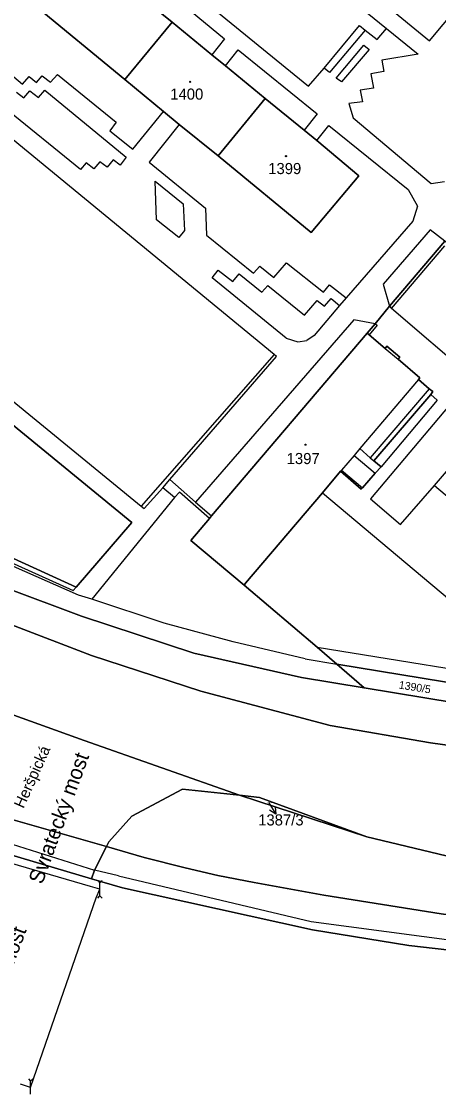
# Model space of a CAD drawing. Extents: x -598934 to -598196, y -1162208 to -1161502.
# Drawn here: x -598555.4 to -598491.5, y -1162053.5 to -1161890.3 of the extents above; entities that cross this region are included whole.
import ezdxf

# ---------------------------------------------------------------- set-up
doc = ezdxf.new("R2010")
doc.units = 0
for name, color, linetype in [('KN_CAR_KR', 7, 'Continuous'), ('KN_KULTURY', 7, 'Continuous'), ('KN_PARC_CIS_POM', 7, 'Continuous'), ('KN_PARC_CIS_POZ', 7, 'Continuous'), ('KN_PARC_CIS_STAV', 7, 'Continuous'), ('KN_PARC_PLOCHA', 7, 'Continuous'), ('KN_ULICE', 7, 'Continuous'), ('PARC_C_SIPKA', 7, 'Continuous'), ('parcely_l', 7, 'Continuous')]:
    doc.layers.add(name, color=color, linetype=linetype)

msp = doc.modelspace()

# ---------------------------------------------------------------- linework, layer by layer
at = {"layer": 'KN_CAR_KR'}
for points in [[(-598530.41, -1161862.6), (-598492.92, -1161893.29)], [(-598525.89, -1161870), (-598499.54, -1161891.44)], [(-598516.72, -1161941.32), (-598602.99, -1161870.34)], [(-598535.13, -1161880.92), (-598511.45, -1161900.25)], [(-598536.57, -1161882.87), (-598524.3, -1161892.99)], [(-598492.92, -1161893.29), (-598488.77, -1161888.33)], [(-598509.06, -1161897.51), (-598503.66, -1161890.99)], [(-598503.66, -1161890.99), (-598502.81, -1161891.67)], [(-598502.81, -1161891.67), (-598508.26, -1161898.15)], [(-598502.81, -1161891.67), (-598500.96, -1161893.09)], [(-598500.96, -1161893.09), (-598499.54, -1161891.44)], [(-598499.54, -1161891.44), (-598494.7, -1161895.38)], [(-598623.15, -1161894.09), (-598537.06, -1161964.54)], [(-598524.3, -1161892.99), (-598526.25, -1161895.47)], [(-598507.23, -1161899.01), (-598503.01, -1161893.98)], [(-598503.01, -1161893.98), (-598502.16, -1161894.62)], [(-598524.19, -1161897.14), (-598522.22, -1161894.71)], [(-598522.22, -1161894.71), (-598510.14, -1161904.5)], [(-598502.16, -1161894.62), (-598506.43, -1161899.61)], [(-598494.7, -1161895.38), (-598500.24, -1161896.27)], [(-598558.92, -1161896.88), (-598555.23, -1161899.93)], [(-598511.45, -1161900.25), (-598509.06, -1161897.51)], [(-598508.26, -1161898.15), (-598509.06, -1161897.51)], [(-598500.24, -1161896.27), (-598499.93, -1161898)], [(-598555.23, -1161899.93), (-598554.21, -1161898.78)], [(-598554.21, -1161898.78), (-598553.12, -1161899.67)], [(-598553.12, -1161899.67), (-598552.23, -1161898.65)], [(-598552.23, -1161898.65), (-598550.94, -1161899.62)], [(-598550.94, -1161899.62), (-598549.89, -1161898.47)], [(-598549.89, -1161898.47), (-598540.9, -1161905.78)], [(-598506.43, -1161899.61), (-598507.23, -1161899.01)], [(-598499.93, -1161898), (-598501.9, -1161898.35)], [(-598501.9, -1161898.35), (-598501.5, -1161900.55)], [(-598555.07, -1161902.03), (-598554.12, -1161900.96)], [(-598554.12, -1161900.96), (-598552.79, -1161901.98)], [(-598552.79, -1161901.98), (-598551.83, -1161900.86)], [(-598551.83, -1161900.86), (-598539.36, -1161911.13)], [(-598501.5, -1161900.55), (-598503.56, -1161900.85)], [(-598503.56, -1161900.85), (-598503.21, -1161902.63)], [(-598556.19, -1161901.18), (-598555.07, -1161902.03)], [(-598503.21, -1161902.63), (-598505.27, -1161902.92)], [(-598546.38, -1161912.99), (-598558.05, -1161903.51)], [(-598538.36, -1161909.88), (-598533.65, -1161904.15)], [(-598505.27, -1161902.92), (-598504.64, -1161905.11)], [(-598540.9, -1161905.78), (-598541.89, -1161907.07)], [(-598510.14, -1161904.5), (-598512.15, -1161906.98)], [(-598504.64, -1161905.11), (-598492.7, -1161915.15)], [(-598541.89, -1161907.07), (-598538.36, -1161909.88)], [(-598531.25, -1161906.1), (-598535.86, -1161911.89)], [(-598510.17, -1161908.57), (-598508.33, -1161906.25)], [(-598508.33, -1161906.25), (-598496.19, -1161916.07)], [(-598545.52, -1161911.99), (-598546.38, -1161912.99)], [(-598544.31, -1161912.9), (-598545.52, -1161911.99)], [(-598543.4, -1161911.85), (-598544.31, -1161912.9)], [(-598542.31, -1161912.66), (-598543.4, -1161911.85)], [(-598541.36, -1161911.53), (-598542.31, -1161912.66)], [(-598540.31, -1161912.33), (-598541.36, -1161911.53)], [(-598539.36, -1161911.13), (-598540.31, -1161912.33)], [(-598535.86, -1161911.89), (-598527.24, -1161918.91)], [(-598534.75, -1161920.71), (-598534.94, -1161914.78)], [(-598534.94, -1161914.78), (-598530.65, -1161918.26)], [(-598492.7, -1161915.15), (-598490.63, -1161914.83)], [(-598496.19, -1161916.07), (-598494.79, -1161918.63)], [(-598530.65, -1161918.26), (-598530.44, -1161922.33)], [(-598527.24, -1161918.91), (-598527.1, -1161923.04)], [(-598494.79, -1161918.63), (-598495.48, -1161920.93)], [(-598531.31, -1161923.41), (-598534.75, -1161920.71)], [(-598495.48, -1161920.93), (-598505.7, -1161932.66)], [(-598492.83, -1161922.22), (-598500.02, -1161930.53)], [(-598490.59, -1161923.96), (-598492.83, -1161922.22)], [(-598530.44, -1161922.33), (-598531.31, -1161923.41)], [(-598527.1, -1161923.04), (-598519.86, -1161928.87)], [(-598498.78, -1161934.27), (-598490.57, -1161924.69)], [(-598526.19, -1161929.57), (-598525.27, -1161928.39)], [(-598525.27, -1161928.39), (-598523.03, -1161930.15)], [(-598519.86, -1161928.87), (-598518.92, -1161927.81)], [(-598518.92, -1161927.81), (-598516.75, -1161929.55)], [(-598516.75, -1161929.55), (-598514.82, -1161927.27)], [(-598514.82, -1161927.27), (-598509.18, -1161931.8)], [(-598514.9, -1161938.82), (-598526.19, -1161929.57)], [(-598523.03, -1161930.15), (-598522.09, -1161928.98)], [(-598522.09, -1161928.98), (-598518.6, -1161931.8)], [(-598518.6, -1161931.8), (-598517.69, -1161930.76)], [(-598517.69, -1161930.76), (-598512.06, -1161935.28)], [(-598509.18, -1161931.8), (-598508.23, -1161930.65)], [(-598508.23, -1161930.65), (-598505.7, -1161932.66)], [(-598500.02, -1161930.53), (-598499.07, -1161933.94)], [(-598512.06, -1161935.28), (-598510.16, -1161933.03)], [(-598510.16, -1161933.03), (-598508.99, -1161933.94)], [(-598508.99, -1161933.94), (-598508.01, -1161932.75)], [(-598508.01, -1161932.75), (-598506.72, -1161933.81)], [(-598505.7, -1161932.66), (-598506.72, -1161933.81)], [(-598506.72, -1161933.81), (-598510.61, -1161938.43)], [(-598499.07, -1161933.94), (-598498.78, -1161934.27)], [(-598486.35, -1161944.91), (-598498.78, -1161934.27)], [(-598504.53, -1161935.99), (-598528.77, -1161963.92)], [(-598501.24, -1161936.61), (-598504.53, -1161935.99)], [(-598500.95, -1161936.82), (-598502.2, -1161938.3)], [(-598501.24, -1161936.61), (-598500.95, -1161936.82)], [(-598510.61, -1161938.43), (-598511.74, -1161939.19)], [(-598514.9, -1161938.82), (-598513.12, -1161939.39)], [(-598513.12, -1161939.39), (-598511.74, -1161939.19)], [(-598516.72, -1161941.32), (-598537.06, -1161964.54)], [(-598532.71, -1161960.46), (-598516.36, -1161941.65)], [(-598516.36, -1161941.65), (-598516.72, -1161941.32)], [(-598499.74, -1161940.39), (-598497.76, -1161942.05)], [(-598494.64, -1161945.13), (-598503.6, -1161955.73)], [(-598486.35, -1161944.91), (-598501.98, -1161963.39)], [(-598493.01, -1161946.55), (-598502.03, -1161957.12)], [(-598491.78, -1161948.32), (-598500.36, -1161958.51)], [(-598492.76, -1161947.42), (-598491.78, -1161948.32)], [(-598503.6, -1161955.73), (-598504.45, -1161956.76)], [(-598503.6, -1161955.73), (-598502.03, -1161957.12)], [(-598504.45, -1161956.76), (-598506.39, -1161959.04)], [(-598504.45, -1161956.76), (-598501.24, -1161959.48)], [(-598502.03, -1161957.12), (-598501.45, -1161957.6)], [(-598492.18, -1161961.37), (-598488.2, -1161956.7)], [(-598506.39, -1161959.04), (-598506.58, -1161959.19)], [(-598506.39, -1161959.04), (-598503.19, -1161961.7)], [(-598533.78, -1161961.72), (-598532.71, -1161960.46)], [(-598532.71, -1161960.46), (-598530.97, -1161962)], [(-598497.37, -1161967.35), (-598492.18, -1161961.37)], [(-598492.18, -1161961.37), (-598487.94, -1161964.96)], [(-598536.6, -1161964.9), (-598533.78, -1161961.72)], [(-598531.97, -1161963.22), (-598533.78, -1161961.72)], [(-598531.19, -1161962.37), (-598531.97, -1161963.22)], [(-598526.62, -1161966.4), (-598531.19, -1161962.37)], [(-598530.97, -1161962), (-598528.77, -1161963.92)], [(-598509.33, -1161962.47), (-598475.82, -1161990.58)], [(-598531.97, -1161963.22), (-598544.64, -1161978.76)], [(-598537.06, -1161964.54), (-598536.6, -1161964.9)], [(-598528.77, -1161963.92), (-598526.29, -1161965.99)], [(-598501.98, -1161963.39), (-598497.37, -1161967.35)], [(-598546.7, -1161978.17), (-598571.39, -1161967.31)], [(-598562.32, -1161970.77), (-598547.47, -1161977.42)], [(-598547.47, -1161977.42), (-598547.04, -1161976.92)], [(-598544.64, -1161978.76), (-598546.7, -1161978.17)], [(-598533.55, -1161982.46), (-598544.64, -1161978.76)], [(-598522.98, -1161985.29), (-598533.55, -1161982.46)], [(-598511.99, -1161987.9), (-598522.98, -1161985.29)], [(-598510.15, -1161986.13), (-598476.1, -1161991.63)], [(-598511.99, -1161987.9), (-598507.15, -1161988.69)], [(-598559.8, -1162015.33), (-598544.23, -1162020.22)], [(-598544.84, -1162022.74), (-598559.58, -1162018.44)], [(-598540.57, -1162021.09), (-598544.23, -1162020.22)], [(-598540.57, -1162021.09), (-598511.05, -1162028.07)], [(-598543.39, -1162023.16), (-598544.84, -1162022.74)], [(-598543.96, -1162024.47), (-598543.39, -1162023.16)], [(-598553.49, -1162052.03), (-598543.96, -1162024.47)], [(-598511.05, -1162028.07), (-598406.5, -1162041.96)], [(-598554, -1162053.51), (-598553.49, -1162052.03)], [(-598554, -1162053.51), (-598555.57, -1162052.97)]]:
    msp.add_lwpolyline(points, dxfattribs=at)
at = {"layer": 'KN_KULTURY'}
for p, q in [((-598543.39, -1162024.16), (-598543.39, -1162022.16)), ((-598554, -1162054.51), (-598554, -1162052.51))]:
    msp.add_line(p, q, dxfattribs=at)
for points in [[(-598543.74, -1162021.81), (-598543.39, -1162022.16), (-598543.04, -1162021.81)], [(-598543.74, -1162024.51), (-598543.39, -1162024.16), (-598543.04, -1162024.51)], [(-598554.35, -1162052.16), (-598554, -1162052.51), (-598553.65, -1162052.16)]]:
    msp.add_lwpolyline(points, dxfattribs=at)
for centre, radius in [((-598529.59, -1161899.58), 0.09), ((-598529.59, -1161899.58), 0.0398), ((-598514.9, -1161910.97), 0.09), ((-598514.9, -1161910.97), 0.0398), ((-598511.92, -1161955.12), 0.09), ((-598511.92, -1161955.12), 0.0398)]:
    msp.add_circle(centre, radius, dxfattribs=at)
at = {"layer": 'KN_PARC_PLOCHA'}
for points in [[(-598559.56, -1161882.84), (-598553.72, -1161887.6), (-598539.6, -1161899.25), (-598533.65, -1161904.15), (-598531.25, -1161906.1), (-598525.3, -1161910.94), (-598511.05, -1161922.65), (-598503.77, -1161913.96), (-598510.17, -1161908.57), (-598512.15, -1161906.98), (-598518.09, -1161902.15), (-598524.19, -1161897.14), (-598526.25, -1161895.47), (-598532.32, -1161890.45), (-598538.66, -1161885.3), (-598540.89, -1161883.48), (-598541.24, -1161883.18), (-598546.49, -1161878.88), (-598552.17, -1161874.21), (-598552.55, -1161873.8), (-598554.94, -1161871.88), (-598555.37, -1161871.55), (-598560.71, -1161867.12)], [(-598700.98, -1161920.26), (-598681.1, -1161939.74), (-598658.35, -1161959.86), (-598630.16, -1161981.32), (-598613.97, -1161991.76), (-598595.97, -1162001.6), (-598578.01, -1162010.1), (-598568.51, -1162013.74), (-598559.34, -1162017.25), (-598544.7, -1162021.54), (-598539.94, -1162022.93), (-598510.84, -1162029.39), (-598496.11, -1162031.78), (-598406.5, -1162041.96), (-598368.98, -1162046.88)], [(-598490.59, -1161923.96), (-598499.07, -1161933.94), (-598501.24, -1161936.61), (-598502.49, -1161938.05), (-598526.29, -1161965.99), (-598526.62, -1161966.4), (-598529.5, -1161969.78), (-598521.29, -1161976.61), (-598510.15, -1161986.13), (-598507.15, -1161988.69), (-598502.93, -1161992.35), (-598512.52, -1161990.77), (-598529, -1161987.03), (-598546.22, -1161981.39), (-598557.82, -1161977.02)], [(-598477.59, -1161993.55), (-598507.15, -1161988.69), (-598510.15, -1161986.13), (-598521.29, -1161976.61), (-598521.09, -1161976.34), (-598509.33, -1161962.47), (-598506.58, -1161959.19), (-598503.38, -1161961.93), (-598503.19, -1161961.7), (-598501.24, -1161959.48), (-598500.36, -1161958.51), (-598501.45, -1161957.6), (-598492.76, -1161947.42), (-598492.42, -1161947), (-598493.01, -1161946.55), (-598494.64, -1161945.13), (-598494.41, -1161944.87), (-598497.76, -1161942.05), (-598497.47, -1161941.75), (-598499.46, -1161940.05), (-598499.74, -1161940.39), (-598502.2, -1161938.3), (-598502.49, -1161938.05), (-598501.24, -1161936.61), (-598499.07, -1161933.94), (-598490.59, -1161923.96)], [(-598557.82, -1161977.02), (-598546.22, -1161981.39), (-598529, -1161987.03), (-598512.52, -1161990.77), (-598502.93, -1161992.35), (-598479.71, -1161996.17), (-598472.05, -1161997.43), (-598458.7, -1161999.42), (-598435.44, -1162003.21), (-598427.44, -1162004.06), (-598416.88, -1162003.6), (-598401.64, -1161997.46), (-598406.14, -1162000.56), (-598412.69, -1162004.16), (-598420.93, -1162007.01), (-598429.78, -1162008.15), (-598434.72, -1162008.36), (-598452.19, -1162006.44), (-598472.89, -1162003.52), (-598492.8, -1162000.75), (-598508.13, -1161998.08), (-598527.93, -1161992.85), (-598544.66, -1161987.36), (-598557.04, -1161982.63)], [(-598557.04, -1161982.63), (-598544.66, -1161987.36), (-598527.93, -1161992.85), (-598508.13, -1161998.08), (-598492.8, -1162000.75), (-598472.89, -1162003.52), (-598452.19, -1162006.44), (-598434.72, -1162008.36), (-598429.78, -1162008.15), (-598420.93, -1162007.01), (-598412.69, -1162004.16), (-598406.14, -1162000.56), (-598401.64, -1161997.46), (-598393.12, -1161991.3), (-598381.89, -1161986.93)], [(-598367.44, -1162040.02), (-598389.91, -1162036.08), (-598419.84, -1162030.88), (-598448.16, -1162025.98), (-598464.89, -1162023.11), (-598478.25, -1162020.94), (-598502.52, -1162015.12), (-598518.96, -1162009.1), (-598522.04, -1162008.77), (-598545.82, -1162000.39), (-598559.72, -1161995.4)], [(-598559.72, -1161995.4), (-598545.82, -1162000.39), (-598522.04, -1162008.77), (-598530.73, -1162007.84), (-598538.49, -1162011.97), (-598542.01, -1162015.92), (-598542.38, -1162016.63), (-598556.67, -1162012.55)]]:
    msp.add_lwpolyline(points, dxfattribs=at)
for points in [[(-598532.32, -1161890.45), (-598539.6, -1161899.25), (-598553.72, -1161887.6), (-598546.49, -1161878.88), (-598541.24, -1161883.18), (-598540.89, -1161883.48), (-598538.66, -1161885.3)], [(-598538.52, -1161967.05), (-598636.59, -1161886.64), (-598637.04, -1161887.15), (-598651.19, -1161903.86), (-598625.52, -1161927.53), (-598619.21, -1161933), (-598613.47, -1161937.67), (-598608.15, -1161941.8), (-598600.71, -1161947.3), (-598593.56, -1161952.32), (-598584.52, -1161958.15), (-598575.16, -1161963.39), (-598561.46, -1161970.35), (-598547.04, -1161976.92)], [(-598538.52, -1161967.05), (-598547.04, -1161976.92), (-598561.46, -1161970.35), (-598575.16, -1161963.39), (-598584.52, -1161958.15), (-598593.56, -1161952.32), (-598600.71, -1161947.3), (-598608.15, -1161941.8), (-598613.47, -1161937.67), (-598619.21, -1161933), (-598625.52, -1161927.53), (-598651.19, -1161903.86), (-598637.04, -1161887.15), (-598636.59, -1161886.64)], [(-598518.09, -1161902.15), (-598525.3, -1161910.94), (-598531.25, -1161906.1), (-598533.65, -1161904.15), (-598539.6, -1161899.25), (-598532.32, -1161890.45), (-598526.25, -1161895.47), (-598524.19, -1161897.14)], [(-598525.3, -1161910.94), (-598518.09, -1161902.15), (-598512.15, -1161906.98), (-598510.17, -1161908.57), (-598503.77, -1161913.96), (-598511.05, -1161922.65)], [(-598521.29, -1161976.61), (-598529.5, -1161969.78), (-598526.62, -1161966.4), (-598526.29, -1161965.99), (-598502.49, -1161938.05), (-598502.2, -1161938.3), (-598499.74, -1161940.39), (-598499.46, -1161940.05), (-598497.47, -1161941.75), (-598497.76, -1161942.05), (-598494.41, -1161944.87), (-598494.64, -1161945.13), (-598493.01, -1161946.55), (-598492.42, -1161947), (-598492.76, -1161947.42), (-598501.45, -1161957.6), (-598500.36, -1161958.51), (-598501.24, -1161959.48), (-598503.19, -1161961.7), (-598503.38, -1161961.93), (-598506.58, -1161959.19), (-598509.33, -1161962.47), (-598521.09, -1161976.34)], [(-598477.59, -1161993.55), (-598479.71, -1161996.17), (-598502.93, -1161992.35), (-598507.15, -1161988.69)], [(-598542.38, -1162016.63), (-598544.23, -1162020.22), (-598544.7, -1162021.54), (-598559.34, -1162017.25), (-598568.51, -1162013.74), (-598568.49, -1162011.95), (-598568.43, -1162007.83), (-598556.67, -1162012.55)], [(-598522.04, -1162008.77), (-598502.52, -1162015.12), (-598478.25, -1162020.94), (-598464.89, -1162023.11), (-598448.16, -1162025.98), (-598419.84, -1162030.88), (-598389.91, -1162036.08), (-598367.44, -1162040.02), (-598368.11, -1162041.43), (-598368.39, -1162043.44), (-598491.14, -1162026.92), (-598509.14, -1162024.08), (-598519.8, -1162022.15), (-598525.37, -1162021.03), (-598530.36, -1162019.86), (-598536.6, -1162018.31), (-598542.38, -1162016.63), (-598542.01, -1162015.92), (-598538.49, -1162011.97), (-598530.73, -1162007.84)], [(-598502.52, -1162015.12), (-598522.04, -1162008.77), (-598518.96, -1162009.1)], [(-598368.39, -1162043.44), (-598368.98, -1162046.88), (-598406.5, -1162041.96), (-598496.11, -1162031.78), (-598510.84, -1162029.39), (-598539.94, -1162022.93), (-598544.7, -1162021.54), (-598544.23, -1162020.22), (-598542.38, -1162016.63), (-598536.6, -1162018.31), (-598530.36, -1162019.86), (-598525.37, -1162021.03), (-598519.8, -1162022.15), (-598509.14, -1162024.08), (-598491.14, -1162026.92)]]:
    msp.add_lwpolyline(points, close=True, dxfattribs=at)
at = {"layer": 'PARC_C_SIPKA'}
for points in [[(-598517.54, -1162009.95), (-598516.48, -1162011.66)], [(-598516.58, -1162010.55), (-598516.48, -1162011.66), (-598517.43, -1162011.07)]]:
    msp.add_lwpolyline(points, dxfattribs=at)
at = {"layer": 'parcely_l'}
for points in [[(-598532.32, -1161890.45), (-598538.66, -1161885.3), (-598540.89, -1161883.48), (-598541.24, -1161883.18), (-598546.49, -1161878.88)], [(-598538.52, -1161967.05), (-598547.04, -1161976.92), (-598561.46, -1161970.35), (-598575.16, -1161963.39), (-598584.52, -1161958.15), (-598593.56, -1161952.32), (-598600.71, -1161947.3), (-598608.15, -1161941.8), (-598613.47, -1161937.67), (-598619.21, -1161933), (-598625.52, -1161927.53), (-598651.19, -1161903.86), (-598637.04, -1161887.15), (-598636.59, -1161886.64), (-598538.52, -1161967.05)], [(-598553.72, -1161887.6), (-598539.6, -1161899.25)], [(-598539.6, -1161899.25), (-598532.32, -1161890.45)], [(-598518.09, -1161902.15), (-598524.19, -1161897.14), (-598526.25, -1161895.47), (-598532.32, -1161890.45)], [(-598401.64, -1161997.46), (-598406.14, -1162000.56), (-598412.69, -1162004.16), (-598420.93, -1162007.01), (-598429.78, -1162008.15), (-598434.72, -1162008.36), (-598452.19, -1162006.44), (-598472.89, -1162003.52), (-598492.8, -1162000.75), (-598508.13, -1161998.08), (-598527.93, -1161992.85), (-598544.66, -1161987.36), (-598557.04, -1161982.63), (-598569.93, -1161976.98), (-598581.81, -1161970.58), (-598595.12, -1161962.11), (-598604.67, -1161955.82), (-598615.63, -1161947.65), (-598634.7, -1161931.71), (-598650.91, -1161917.02), (-598661.77, -1161906.44), (-598667.72, -1161899.35)], [(-598539.6, -1161899.25), (-598533.65, -1161904.15), (-598531.25, -1161906.1), (-598525.3, -1161910.94)], [(-598525.3, -1161910.94), (-598511.05, -1161922.65), (-598503.77, -1161913.96), (-598510.17, -1161908.57), (-598512.15, -1161906.98), (-598518.09, -1161902.15)], [(-598518.09, -1161902.15), (-598525.3, -1161910.94)], [(-598502.93, -1161992.35), (-598512.52, -1161990.77), (-598529, -1161987.03), (-598546.22, -1161981.39), (-598557.82, -1161977.02), (-598572.47, -1161970.15), (-598585.4, -1161963.26), (-598598.62, -1161955.32), (-598609.4, -1161947.85), (-598620.88, -1161939.07), (-598630.86, -1161930.55), (-598640.12, -1161922.02), (-598650.45, -1161912.46), (-598659.32, -1161904.21)], [(-598677.88, -1161909.36), (-598676.13, -1161910), (-598673.38, -1161911.52), (-598668.67, -1161916.44), (-598659.13, -1161925.79), (-598636.82, -1161946.48), (-598620.32, -1161959.84), (-598611.13, -1161966.53), (-598600.25, -1161974.56), (-598587.17, -1161982.31), (-598574.52, -1161989.18), (-598559.72, -1161995.4), (-598545.82, -1162000.39), (-598522.04, -1162008.77)], [(-598450.24, -1161957.79), (-598489.67, -1161924.76), (-598490.59, -1161923.96), (-598499.07, -1161933.94), (-598501.24, -1161936.61), (-598502.49, -1161938.05)], [(-598521.29, -1161976.61), (-598529.5, -1161969.78), (-598526.62, -1161966.4), (-598526.29, -1161965.99), (-598502.49, -1161938.05)], [(-598502.49, -1161938.05), (-598502.2, -1161938.3), (-598499.74, -1161940.39), (-598499.46, -1161940.05), (-598497.47, -1161941.75), (-598497.76, -1161942.05), (-598494.41, -1161944.87), (-598494.64, -1161945.13), (-598493.01, -1161946.55), (-598492.42, -1161947), (-598492.76, -1161947.42), (-598501.45, -1161957.6), (-598500.36, -1161958.51), (-598501.24, -1161959.48), (-598503.19, -1161961.7), (-598503.38, -1161961.93), (-598506.58, -1161959.19), (-598509.33, -1161962.47), (-598521.09, -1161976.34), (-598521.29, -1161976.61)], [(-598521.29, -1161976.61), (-598510.15, -1161986.13), (-598507.15, -1161988.69)], [(-598507.15, -1161988.69), (-598502.93, -1161992.35)], [(-598477.59, -1161993.55), (-598507.15, -1161988.69)], [(-598502.93, -1161992.35), (-598479.71, -1161996.17)], [(-598542.38, -1162016.63), (-598556.67, -1162012.55), (-598568.43, -1162007.83)], [(-598522.04, -1162008.77), (-598530.73, -1162007.84), (-598538.49, -1162011.97), (-598542.01, -1162015.92), (-598542.38, -1162016.63)], [(-598502.52, -1162015.12), (-598522.04, -1162008.77)], [(-598522.04, -1162008.77), (-598518.96, -1162009.1), (-598502.52, -1162015.12)], [(-598568.51, -1162013.74), (-598559.34, -1162017.25), (-598544.7, -1162021.54)], [(-598502.52, -1162015.12), (-598478.25, -1162020.94), (-598464.89, -1162023.11), (-598448.16, -1162025.98), (-598419.84, -1162030.88), (-598389.91, -1162036.08), (-598367.44, -1162040.02)], [(-598544.7, -1162021.54), (-598544.23, -1162020.22), (-598542.38, -1162016.63)], [(-598368.39, -1162043.44), (-598491.14, -1162026.92), (-598509.14, -1162024.08), (-598519.8, -1162022.15), (-598525.37, -1162021.03), (-598530.36, -1162019.86), (-598536.6, -1162018.31), (-598542.38, -1162016.63)], [(-598544.7, -1162021.54), (-598539.94, -1162022.93), (-598510.84, -1162029.39), (-598496.11, -1162031.78), (-598406.5, -1162041.96), (-598368.98, -1162046.88)]]:
    msp.add_lwpolyline(points, dxfattribs=at)

# ---------------------------------------------------------------- texts
at = {"layer": 'KN_PARC_CIS_POM'}
msp.add_text('1387/3', height=0.2, dxfattribs=at).set_placement((-598517.81, -1162009.95))
at = {"layer": 'KN_PARC_CIS_POZ'}
msp.add_text('1390/5', height=1.2, rotation=350.9995, dxfattribs=at).set_placement((-598497.69, -1161992.43))
msp.add_text('1387/3', height=1.7, dxfattribs=at).set_placement((-598519.17, -1162013.4))
at = {"layer": 'KN_PARC_CIS_STAV'}
for s, p in [('1400', (-598532.63, -1161902.32)), ('1399', (-598517.63, -1161913.71)), ('1397', (-598514.81, -1161958.09))]:
    msp.add_text(s, height=1.7, dxfattribs=at).set_placement(p)
at = {"layer": 'KN_ULICE'}
for s, height, rotation, p in [('Heršpická', 1.7, 65.7829, (-598555.09, -1162010.9)), ('Svratecký most', 2.3, 69.9195, (-598552.23, -1162022.52)), ('Svratecký most', 2.3, 69.461, (-598561.97, -1162049.09))]:
    msp.add_text(s, height=height, rotation=rotation, dxfattribs=at).set_placement(p)

doc.saveas('drawing.dxf')
